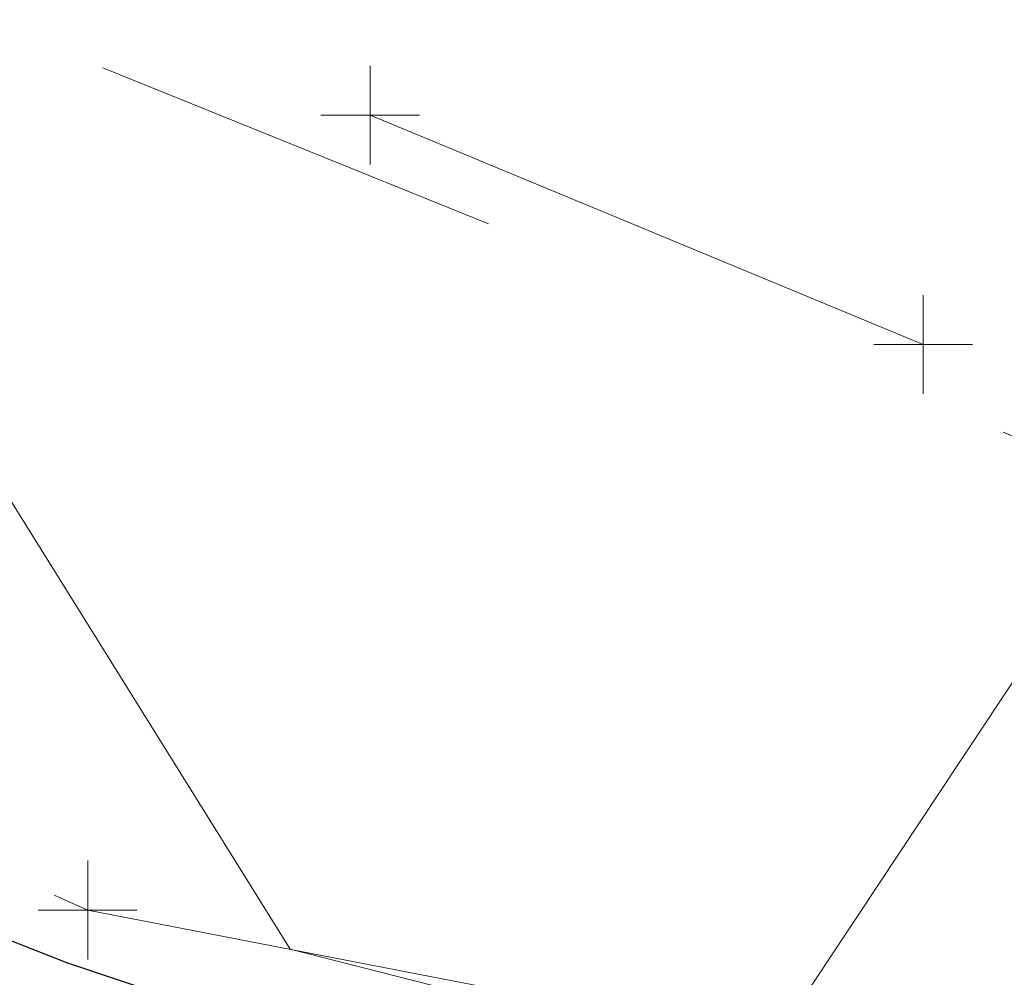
# Model space of a CAD drawing. Extents: x 1926935 to 1928139, y 199322 to 200300.
# Tile 543 of 656: x 1927614 to 1927624, y 199611 to 199621. Entities that reach past the tile are written whole.
import ezdxf

# ---------------------------------------------------------------- set-up
doc = ezdxf.new("R2010")
doc.units = 0
doc.header["$MEASUREMENT"] = 0
for name, pattern in [('DGN Style 2', [14.030763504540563, 8.418458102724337, -5.612305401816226]), ('DGN Style 3', [19.64306890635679, 14.03076350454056, -5.612305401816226]), ('DGN Style 5', [9.821534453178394, 4.209229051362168, -5.612305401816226]), ('ohelecex', [0])]:
    doc.linetypes.add(name, pattern=pattern)
for name, color, linetype, lineweight in [('DT_X_Contour_Major', 132, 'DGN Style 3', 30), ('DT_X_Contour_Minor', 136, 'DGN Style 3', 0), ('DT_X_Terrain_Ground_Line', 92, 'DGN Style 3', 13), ('PV_X_Driveway', 7, 'DGN Style 5', 0), ('RD_X_Bumper_Block', 7, 'DGN Style 2', 0), ('SV_X_Toe_of_Slope', 193, 'DGN Style 2', 0), ('UT_X_Overhead_Electric', 1, 'ohelecex', 0)]:
    doc.layers.add(name, color=color, linetype=linetype, lineweight=lineweight)
doc.layers.add('SV_X_Shot_Marker (Construction)', color=40, linetype='Continuous', lineweight=0, transparency=0.5)

# ---------------------------------------------------------------- blocks, each defined once
blk = doc.blocks.new('SVPT_972')
at = {"layer": 'SV_X_Shot_Marker (Construction)', "transparency": 33554495}
for p, q in [((1.455191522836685e-11, 0.0249999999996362), (1.455191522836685e-11, -0.0249999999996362)), ((-0.02499999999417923, 0), (0.02500000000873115, 0))]:
    blk.add_line(p, q, dxfattribs=at)
blk.add_point((1.455191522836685e-11, 0), dxfattribs=at)
blk = doc.blocks.new('SVPT_980')
at = {"layer": 'SV_X_Shot_Marker (Construction)', "transparency": 33554495}
for p, q in [((1.455191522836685e-11, 0.02500000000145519), (1.455191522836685e-11, -0.0249999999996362)), ((-0.02499999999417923, 0), (0.02500000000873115, 0))]:
    blk.add_line(p, q, dxfattribs=at)
blk.add_point((1.455191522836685e-11, 0), dxfattribs=at)
blk = doc.blocks.new('SVPT_981')
at = {"layer": 'SV_X_Shot_Marker (Construction)', "transparency": 33554495}
for p, q in [((0, 0.0249999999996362), (0, -0.0249999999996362)), ((-0.02499999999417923, 0), (0.02500000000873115, 0))]:
    blk.add_line(p, q, dxfattribs=at)
blk.add_point((0, 0), dxfattribs=at)
blk = doc.blocks.new('*U2117', base_point=(1927600.1255, 199832.7095, 682.6088333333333))
at = {"layer": 'DT_X_Contour_Major', "elevation": 680.0000000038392, "flags": 128}
blk.add_lwpolyline([(1927642.007924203, 199604.0119750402), (1927622.277120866, 199609.0113233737), (1927618.117292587, 199610.1733373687), (1927614.093866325, 199611.5168014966), (1927610.206842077, 199613.0417157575), (1927606.456219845, 199614.7480801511), (1927589.271587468, 199623.1344976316), (1927589.082197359, 199623.4462624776), (1927589.041786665, 199623.5099564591), (1927589.001721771, 199623.5674248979), (1927588.962002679, 199623.6186677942), (1927588.922629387, 199623.6636851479), (1927588.818095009, 199623.7754307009), (1927588.777628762, 199623.8378474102), (1927588.734630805, 199623.9412883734), (1927588.689101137, 199624.0857535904), (1927588.641039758, 199624.2712430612), (1927588.509500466, 199624.8205806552), (1927588.448847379, 199624.995790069), (1927588.365542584, 199625.1094151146), (1927588.259586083, 199625.1614557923), (1927588.130977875, 199625.1519121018), (1927587.757820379, 199625.0443497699), (1927587.473187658, 199625.1699599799), (1927586.89915762, 199625.6274623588), (1927586.035730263, 199626.4168569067), (1927584.882905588, 199627.5381436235), (1927581.422843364, 199630.9707644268), (1927580.258302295, 199632.3015743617), (1927579.359725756, 199633.719538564), (1927578.727113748, 199635.2246570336), (1927578.360466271, 199636.8169297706), (1927577.384905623, 199643.6397721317), (1927577.262206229, 199644.4781007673), (1927577.248866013, 199644.5270888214), (1927577.247957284, 199644.5380283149), (1927577.249050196, 199644.5471924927), (1927577.26306575, 199644.5719179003), (1927583.126296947, 199654.0010588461), (1927583.53979325, 199655.6609987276), (1927583.682506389, 199656.1120341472), (1927583.933433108, 199656.7537375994), (1927584.292573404, 199657.5861090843), (1927584.759927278, 199658.6091486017), (1927586.150489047, 199661.5914780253), (1927586.572073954, 199662.8712644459), (1927586.793907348, 199664.4738766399), (1927586.81598923, 199666.3993146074), (1927586.638319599, 199668.6475783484), (1927585.898198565, 199675.0733826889), (1927585.71963386, 199677.3572672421), (1927585.73903052, 199679.3895676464), (1927585.956388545, 199681.1702839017), (1927586.371707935, 199682.699416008), (1927587.743174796, 199686.4416560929), (1927588.154214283, 199687.827324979), (1927588.3587326, 199689.1776515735), (1927588.356729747, 199690.4926358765), (1927588.148205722, 199691.772277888), (1927586.693210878, 199697.6614752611), (1927586.752300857, 199704.5621669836), (1927586.770954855, 199705.9169347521), (1927586.801592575, 199707.023798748), (1927586.844214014, 199707.8827589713), (1927586.898819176, 199708.4938154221), (1927587.181605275, 199710.766970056), (1927584.534176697, 199712.9952252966), (1927583.909472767, 199713.5410406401), (1927583.169973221, 199714.2235201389), (1927582.315678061, 199715.0426637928), (1927581.346587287, 199715.9984716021), (1927576.556307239, 199720.777791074), (1927566.315665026, 199720.921295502), (1927564.367748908, 199720.957961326), (1927562.912847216, 199721.0064569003), (1927561.95095995, 199721.0667822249), (1927561.482087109, 199721.1389372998), (1927560.444380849, 199721.5032637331), (1927559.950844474, 199721.3910034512), (1927559.761800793, 199721.3882113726), (1927559.406185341, 199721.4279466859), (1927558.883998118, 199721.5102093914), (1927558.195239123, 199721.6349994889), (1927556.136452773, 199722.0244762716), (1927555.409920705, 199722.155292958), (1927554.774414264, 199722.25563543), (1927554.229933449, 199722.3255036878), (1927553.776478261, 199722.3648977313), (1927552.688631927, 199722.4293162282), (1927552.17472377, 199722.4433452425), (1927551.448884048, 199722.4371184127), (1927550.511112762, 199722.4106357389), (1927549.361409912, 199722.363897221), (1927546.012960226, 199722.2122533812), (1927544.600023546, 199722.148887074), (1927542.872550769, 199722.0725210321), (1927540.830541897, 199721.9831552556), (1927538.473996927, 199721.8807897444), (1927531.770495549, 199721.5904820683), (1927529.396679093, 199721.5094889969), (1927527.302855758, 199721.4842405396), (1927525.489025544, 199721.5147366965), (1927523.955188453, 199721.6009774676), (1927520.23828037, 199721.9052790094), (1927518.791267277, 199721.9415773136), (1927517.237909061, 199721.8222460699), (1927515.578205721, 199721.5472852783), (1927513.812157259, 199721.1166949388), (1927508.960901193, 199719.7609479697), (1927507.221676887, 199719.2571590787), (1927505.642446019, 199718.7626026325), (1927504.223208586, 199718.2772786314), (1927502.963964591, 199717.8011870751), (1927499.819305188, 199716.5439195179), (1927498.726367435, 199716.1006872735), (1927497.80604873, 199715.7139412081), (1927497.058349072, 199715.3836813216), (1927496.483268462, 199715.1099076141), (1927495.1798789, 199714.4551592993), (1927494.719553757, 199714.1976354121), (1927494.316120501, 199713.9161249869), (1927493.969579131, 199713.6106280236), (1927493.679929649, 199713.2811445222), (1927492.983386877, 199712.370539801), (1927492.655065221, 199712.0178919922), (1927492.192507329, 199711.6429021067), (1927491.595713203, 199711.2455701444), (1927490.864682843, 199710.8258961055), (1927488.736286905, 199709.6769758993), (1927487.816139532, 199709.16162046), (1927486.651994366, 199708.4772442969), (1927485.243851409, 199707.6238474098), (1927483.591710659, 199706.601429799), (1927478.860671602, 199703.6496218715), (1927477.231045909, 199702.6351177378), (1927475.890448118, 199701.8054612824), (1927474.838878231, 199701.1606525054), (1927474.076336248, 199700.7006914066), (1927472.428261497, 199699.7205920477), (1927471.864756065, 199699.3635369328), (1927471.410295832, 199699.0274461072), (1927471.064880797, 199698.7123195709), (1927470.828510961, 199698.4181573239), (1927470.343584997, 199697.6616770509), (1927470.079105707, 199697.3719628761), (1927469.649362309, 199697.0701805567), (1927469.054354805, 199696.7563300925), (1927468.294083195, 199696.4304114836), (1927466.04634009, 199695.5452043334), (1927465.277934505, 199695.2453785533), (1927464.658525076, 199695.0098065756), (1927464.188111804, 199694.8384884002), (1927463.866694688, 199694.7314240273), (1927463.208243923, 199694.5315907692), (1927462.984665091, 199694.4715481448), (1927462.807766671, 199694.4412952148), (1927462.677548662, 199694.4408319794), (1927462.594011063, 199694.4701584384), (1927462.433484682, 199694.5880819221), (1927462.266159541, 199694.6932625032), (1927461.8845789, 199694.9203616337), (1927461.288742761, 199695.2693793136), (1927460.478651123, 199695.740315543), (1927458.032732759, 199697.158703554), (1927457.148360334, 199697.6519608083), (1927456.329681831, 199698.067941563), (1927455.57669725, 199698.4066458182), (1927454.889406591, 199698.6680735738), (1927453.144223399, 199699.2621789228), (1927452.300194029, 199699.5772185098), (1927451.076993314, 199700.0767582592), (1927449.474621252, 199700.7607981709), (1927447.493077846, 199701.629338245), (1927441.703400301, 199704.1914453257), (1927439.697366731, 199705.0775725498), (1927438.021524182, 199705.8143739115), (1927436.675872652, 199706.4018494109), (1927435.660412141, 199706.839999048), (1927433.392772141, 199707.8092969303), (1927432.577483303, 199708.0577880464), (1927431.832346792, 199708.0762879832), (1927431.157362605, 199707.8647967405), (1927430.552530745, 199707.4233143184), (1927429.033182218, 199705.9393729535), (1927428.134121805, 199705.1009997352), (1927426.576451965, 199703.6988361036), (1927424.360172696, 199701.732882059), (1927421.485283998, 199699.2031376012), (1927412.940768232, 199691.7054318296), (1927410.025180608, 199689.141381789), (1927407.686804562, 199687.072510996), (1927405.925640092, 199685.4988194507), (1927404.7416872, 199684.4203071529), (1927402.354094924, 199682.2045133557), (1927401.434632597, 199681.4240057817), (1927400.466939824, 199680.7443284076), (1927399.451016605, 199680.1654812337), (1927398.38686294, 199679.6874642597), (1927395.484812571, 199678.5471925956), (1927393.867815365, 199677.6597651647), (1927391.193361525, 199675.8526866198), (1927387.46145105, 199673.1259569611), (1927382.67208394, 199669.4795761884), (1927368.490496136, 199658.5296926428), (1927363.712561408, 199654.841846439), (1927360.014948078, 199651.9907204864), (1927357.397656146, 199649.9763147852), (1927355.860685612, 199648.7986293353), (1927353.202526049, 199646.7737618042), (1927352.120016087, 199645.9270991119), (1927350.866105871, 199644.9057616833), (1927349.4407954, 199643.7097495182), (1927347.844084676, 199642.3390626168), (1927343.35765574, 199638.4509978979), (1927341.806372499, 199637.1116956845), (1927340.51734448, 199636.009837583), (1927339.490571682, 199635.1454235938), (1927338.726054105, 199634.5184537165), (1927337.037014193, 199633.1631261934), (1927336.330730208, 199632.6084910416), (1927335.478658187, 199631.9610812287), (1927334.480798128, 199631.2208967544), (1927333.337150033, 199630.3879376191), (1927327.659953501, 199626.2843207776)], dxfattribs=at)
at = {"layer": 'DT_X_Contour_Minor', "elevation": 679.0000000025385, "flags": 128}
blk.add_lwpolyline([(1927643.442556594, 199604.7894557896), (1927616.352313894, 199611.6535229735), (1927615.83220839, 199612.4938632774), (1927609.555166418, 199622.5524922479), (1927609.813632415, 199623.6236854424), (1927609.879320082, 199623.9339819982), (1927609.965611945, 199624.4057888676), (1927610.072508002, 199625.0391060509), (1927610.200008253, 199625.8339335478), (1927610.567481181, 199628.1688206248), (1927610.695278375, 199629.3203117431), (1927610.803065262, 199631.0236197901), (1927610.890841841, 199633.2787447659), (1927610.958608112, 199636.0856866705), (1927611.165444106, 199647.167014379), (1927611.208340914, 199649.5824938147), (1927611.241328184, 199651.553059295), (1927611.264405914, 199653.0787108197), (1927611.312733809, 199656.5538962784), (1927611.26605344, 199658.1106203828), (1927611.089766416, 199660.174403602), (1927610.783872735, 199662.7452459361), (1927610.348372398, 199665.8231473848), (1927609.014229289, 199674.7069634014), (1927608.567994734, 199677.7029940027), (1927608.229898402, 199680.0282237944), (1927607.999940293, 199681.6826527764), (1927607.878120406, 199682.6662809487), (1927607.69745167, 199684.3948883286), (1927607.626530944, 199684.9791250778), (1927607.549270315, 199685.4353797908), (1927607.465669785, 199685.7636524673), (1927607.375729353, 199685.9639431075), (1927607.127434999, 199686.3274087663), (1927606.977103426, 199686.7837248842), (1927606.712329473, 199687.8800739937), (1927606.333113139, 199689.6164560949), (1927605.839454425, 199691.9928711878), (1927603.268681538, 199704.5762186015), (1927604.104660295, 199712.9087667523), (1927604.267044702, 199714.4983653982), (1927604.395921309, 199715.6960692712), (1927604.491290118, 199716.5018783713), (1927604.553151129, 199716.9157926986), (1927604.763650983, 199717.9329717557), (1927603.104746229, 199719.0941958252), (1927602.798105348, 199719.3059315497), (1927602.481623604, 199719.5224937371), (1927602.155300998, 199719.7438823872), (1927601.271986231, 199720.3406874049), (1927600.791592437, 199720.687810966), (1927600.012897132, 199721.281577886), (1927598.935900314, 199722.1219881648), (1927597.560601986, 199723.2090418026), (1927590.446506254, 199728.8574599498), (1927586.809410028, 199728.9624803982), (1927586.002333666, 199729.0078345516), (1927585.139860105, 199729.0988882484), (1927584.221989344, 199729.2356414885), (1927583.248721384, 199729.4180942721), (1927580.579477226, 199729.9655677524), (1927579.433170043, 199730.1556366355), (1927577.996181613, 199730.3152381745), (1927576.268511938, 199730.4443723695), (1927574.250161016, 199730.5430392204), (1927568.480316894, 199730.7655276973), (1927566.491217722, 199730.8328981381), (1927564.851303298, 199730.8681431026), (1927563.560573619, 199730.871262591), (1927562.619028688, 199730.8422566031), (1927560.573821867, 199730.7220733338), (1927559.881239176, 199730.6885597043), (1927559.337396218, 199730.6781562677), (1927558.942292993, 199730.6908630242), (1927558.695929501, 199730.7266799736), (1927557.893292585, 199730.9477495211), (1927556.737045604, 199730.4526417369), (1927556.478854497, 199730.3504232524), (1927556.199815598, 199730.2559568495), (1927555.899928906, 199730.1692425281), (1927555.579194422, 199730.0902802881), (1927554.696105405, 199729.8900504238), (1927554.371509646, 199729.8309394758), (1927554.060039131, 199729.80377903), (1927553.761693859, 199729.8085690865), (1927553.476473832, 199729.8453096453), (1927552.733387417, 199729.9858851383), (1927552.479363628, 199730.0326153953), (1927552.274607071, 199730.0673745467), (1927552.119117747, 199730.0901625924), (1927552.012895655, 199730.1009795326), (1927551.795326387, 199730.1138632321), (1927551.692544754, 199730.116669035), (1927551.547376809, 199730.115423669), (1927551.359822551, 199730.1101271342), (1927551.129881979, 199730.1007794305), (1927550.460192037, 199730.0704506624), (1927549.705914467, 199730.0373499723), (1927547.945349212, 199729.9607944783), (1927545.178496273, 199729.8407841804), (1927541.405355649, 199729.6773190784), (1927530.001930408, 199729.1834724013), (1927526.222548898, 199729.024509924), (1927523.436973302, 199728.9180075), (1927521.645203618, 199728.8639651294), (1927520.847239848, 199728.862382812), (1927520.044411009, 199728.9281100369), (1927519.731865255, 199728.935950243), (1927519.396349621, 199728.9101754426), (1927519.037864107, 199728.8507856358), (1927518.656408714, 199728.7577808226), (1927517.608567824, 199728.4649479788), (1927516.95667873, 199728.2456940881), (1927515.786892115, 199727.8075570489), (1927514.099207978, 199727.1505368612), (1927511.89362632, 199726.2746335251), (1927505.321545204, 199723.6470470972), (1927503.037394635, 199722.7207279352), (1927501.114003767, 199721.9124602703), (1927499.551372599, 199721.2222441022), (1927498.34950113, 199720.6500794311), (1927495.62552348, 199719.2817089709), (1927494.663481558, 199718.7435050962), (1927493.820339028, 199718.1551713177), (1927493.096095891, 199717.516707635), (1927492.490752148, 199716.8281140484), (1927491.035034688, 199714.925024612), (1927490.348869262, 199714.1880195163), (1927489.382161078, 199713.4043213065), (1927488.134910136, 199712.5739299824), (1927486.607116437, 199711.6968455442), (1927482.158942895, 199709.2956962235), (1927480.635617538, 199708.4680324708), (1927479.401771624, 199707.7859032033), (1927478.457405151, 199707.249308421), (1927477.80251812, 199706.8582481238), (1927476.442125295, 199706.0094666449), (1927475.924298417, 199705.688470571), (1927475.391112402, 199705.3620684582), (1927474.842567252, 199705.0302603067), (1927474.278662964, 199704.6930461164), (1927471.611271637, 199703.1067658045), (1927473.264684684, 199704.8512015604), (1927473.602409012, 199705.2047488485), (1927473.906976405, 199705.5177753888), (1927474.178386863, 199705.7902811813), (1927474.416640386, 199706.0222662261), (1927475.007773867, 199706.5868653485), (1927475.2028451, 199706.7759543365), (1927475.344708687, 199706.9197719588), (1927475.433364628, 199707.0183182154), (1927475.468812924, 199707.0715931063), (1927475.510087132, 199707.2145760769), (1927475.157127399, 199707.5451391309), (1927475.088966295, 199707.6091068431), (1927475.035751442, 199707.6593400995), (1927474.997482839, 199707.6958389), (1927474.974160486, 199707.7186032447), (1927474.900197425, 199707.7927897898), (1927474.800067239, 199707.799463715), (1927474.709923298, 199707.7324347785), (1927474.48240441, 199707.5284877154), (1927474.117510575, 199707.1876225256), (1927473.615241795, 199706.7098392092), (1927472.092691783, 199705.2531928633), (1927471.557105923, 199704.7410693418), (1927471.09226085, 199704.2971835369), (1927470.698156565, 199703.9215354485), (1927470.374793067, 199703.6141250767), (1927469.606811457, 199702.8853477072), (1927469.352430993, 199702.6457683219), (1927469.165275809, 199702.4736131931), (1927469.045345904, 199702.3688823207), (1927468.99264128, 199702.3315757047), (1927468.94172932, 199702.3219904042), (1927468.874428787, 199702.2720477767), (1927468.710711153, 199702.1294088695), (1927468.450576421, 199701.8940736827), (1927468.09402459, 199701.5660422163), (1927467.014663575, 199700.5676965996), (1927466.606514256, 199700.1892559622), (1927466.191587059, 199699.8026932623), (1927465.769881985, 199699.4080084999), (1927465.341399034, 199699.0052016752), (1927464.18974066, 199697.920220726), (1927463.765334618, 199697.6081965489), (1927463.355860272, 199697.4858597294), (1927462.961317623, 199697.5532102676), (1927462.58170667, 199697.8102481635), (1927461.589319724, 199698.7485990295), (1927461.220165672, 199699.100948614), (1927460.856993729, 199699.4542342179), (1927460.499803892, 199699.8084558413), (1927460.148596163, 199700.163613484), (1927459.220018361, 199701.1119485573), (1927458.913354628, 199701.4245638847), (1927458.689796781, 199701.6511585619), (1927458.54934482, 199701.7917325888), (1927458.491998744, 199701.8462859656), (1927458.449883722, 199701.8770674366), (1927458.401700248, 199701.9255598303), (1927458.28873609, 199702.047950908), (1927458.110991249, 199702.2442406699), (1927457.868465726, 199702.5144291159), (1927457.135356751, 199703.3334632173), (1927456.82776275, 199703.6737400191), (1927456.454812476, 199704.0802948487), (1927456.016505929, 199704.5531277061), (1927455.51284311, 199705.0922385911), (1927454.082600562, 199706.6182383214), (1927453.610325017, 199707.119116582), (1927453.266180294, 199707.4772515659), (1927453.05016639, 199707.6926432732), (1927452.962283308, 199707.7652917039), (1927452.851134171, 199707.7712500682), (1927452.816679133, 199707.7345880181), (1927452.798919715, 199707.7175648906), (1927452.760407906, 199707.682207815), (1927452.701143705, 199707.6285167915), (1927452.621127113, 199707.55649182), (1927452.199294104, 199707.1775960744), (1927452.219305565, 199707.0654582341), (1927452.266400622, 199706.9983844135), (1927452.399109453, 199706.8452220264), (1927452.617432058, 199706.6059710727), (1927452.921368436, 199706.2806315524), (1927453.846017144, 199705.2982747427), (1927454.19327361, 199704.9264565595), (1927454.541556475, 199704.5477696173), (1927454.89086574, 199704.162213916), (1927455.241201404, 199703.7697894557), (1927456.878496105, 199701.922448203), (1927453.480065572, 199703.0793615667), (1927452.715933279, 199703.3524516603), (1927451.880006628, 199703.6759019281), (1927450.972285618, 199704.04971237), (1927449.99277025, 199704.4738829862), (1927447.285003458, 199705.6721515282), (1927446.159621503, 199706.1665940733), (1927444.814300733, 199706.751220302), (1927443.249041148, 199707.4260302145), (1927441.463842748, 199708.1910238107), (1927436.410061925, 199710.3512516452), (1927434.593066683, 199710.905051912), (1927432.932416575, 199710.9462818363), (1927431.428111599, 199710.474941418), (1927430.080151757, 199709.4910306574), (1927426.694052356, 199706.1838415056), (1927425.226041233, 199704.7854533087), (1927423.361582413, 199703.0706805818), (1927421.100675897, 199701.039523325), (1927418.443321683, 199698.6919815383), (1927410.828446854, 199692.010024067), (1927408.230074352, 199689.724941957), (1927406.146112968, 199687.8811637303), (1927404.576562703, 199686.4786893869), (1927403.521423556, 199685.5175189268), (1927401.393600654, 199683.5428028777), (1927400.574175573, 199682.8472143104), (1927399.711767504, 199682.2414856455), (1927398.806376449, 199681.7256168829), (1927397.858002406, 199681.2996080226), (1927395.271694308, 199680.2833975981), (1927393.714712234, 199679.40302276), (1927390.983497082, 199677.5240560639), (1927387.078048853, 199674.6464975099), (1927381.998367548, 199670.770347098), (1927366.886906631, 199659.102490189), (1927361.823230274, 199655.1938164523), (1927357.965796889, 199652.2186879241), (1927355.314606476, 199650.1771046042), (1927353.869659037, 199649.0690664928), (1927351.624789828, 199647.3590251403), (1927350.666457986, 199646.6057568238), (1927349.475114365, 199645.6284828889), (1927348.050758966, 199644.4272033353), (1927346.39339179, 199643.0019181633), (1927341.663063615, 199638.9024835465), (1927340.049044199, 199637.5077021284), (1927338.754732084, 199636.3979338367), (1927337.780127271, 199635.5731786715), (1927337.125229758, 199635.0334366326), (1927335.80511279, 199633.9741420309), (1927335.253096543, 199633.5406512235), (1927334.587135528, 199633.0346497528), (1927333.807229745, 199632.4561376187), (1927332.913379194, 199631.8051148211), (1927328.476205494, 199628.5978168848)], dxfattribs=at)

msp = doc.modelspace()

# ---------------------------------------------------------------- linework, layer by layer
at = {"layer": 'PV_X_Driveway'}
msp.add_polyline3d([(1927649.627, 199605.7337000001, 677.2144999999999), (1927627.465, 199615.3042000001, 678.2047000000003), (1927605.916, 199624.0252999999, 679.161599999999), (1927595.293, 199628.3670999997, 679.4789999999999), (1927588.95, 199633.9080999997, 679.821400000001), (1927589.346, 199638.3105999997, 679.703599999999), (1927587.153, 199643.6287999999, 679.7834000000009), (1927588.396, 199649.5632000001, 679.8497999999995), (1927584.415, 199653.9752999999, 679.9599999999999), (1927567.475, 199654.3139000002, 680.4857999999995), (1927564.511, 199680.5882999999, 681.0205)], dxfattribs=at)
at = {"layer": 'RD_X_Bumper_Block', "extrusion": (0.03431598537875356, -0.01423257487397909, 0.9993096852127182), "elevation": 63985.15363640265, "flags": 128}
msp.add_lwpolyline([(922873.1178092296, -1702876.481752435), (922873.1178092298, -1702870.422600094)], dxfattribs=at)
at = {"layer": 'SV_X_Toe_of_Slope'}
msp.add_polyline3d([(1927262.65, 199398.2280999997, 718.574), (1927278.623, 199423.7045, 715.6822999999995), (1927297.38, 199446.6879000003, 712.7604000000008), (1927314.535, 199465.4262999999, 710.095400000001), (1927332.1, 199484.0142000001, 707.5062999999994), (1927347.924, 199502.3599000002, 705.8597999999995), (1927362.647, 199517.5714000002, 704.0257000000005), (1927383.653, 199536.3635999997, 701.5847000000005), (1927395.159, 199547.1752999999, 700.198400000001), (1927394.513, 199552.9322000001, 699.6255999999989), (1927402.587, 199559.6617999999, 698.55), (1927411.301, 199560.6479000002, 698.2745999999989), (1927428.109, 199577.9437999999, 695.728599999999), (1927446.842, 199593.2360999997, 692.8647999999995), (1927469.103, 199609.525, 690.189400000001), (1927487.43, 199624.0794000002, 688.142900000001), (1927501.205, 199634.9739000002, 684.8532999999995), (1927511.238, 199642.1744000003, 684.633400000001), (1927525.091, 199649.0864000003, 685.036), (1927542.123, 199650.7577999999, 682.0334000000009), (1927562.759, 199637.5237999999, 680.7099999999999), (1927588.307, 199623.5615999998, 680.0344000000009), (1927614.306, 199612.0497000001, 679.1072000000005), (1927645.644, 199605.9825, 677.4655)], dxfattribs=at)
at = {"layer": 'UT_X_Overhead_Electric'}
msp.add_polyline3d([(1927579.788, 199644.6599000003, 679.817599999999), (1927578.786, 199572.0257999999, 715.6225), (1927558.01, 199515.3595999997, 728.0152000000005), (1927685.329, 199707.3482999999, 675.107599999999)], dxfattribs=at)

# ---------------------------------------------------------------- block references
at = {"layer": 'DT_X_Terrain_Ground_Line'}
msp.add_blockref('*U2117', (1927600.1255, 199832.7095, 682.6088333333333), dxfattribs=at)
at = {"layer": 'SV_X_Shot_Marker (Construction)', "transparency": 33554495, "xscale": 20, "yscale": 20, "zscale": 20}
for name, p in [('SVPT_981', (1927617.163, 199620.0890999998, 678.647599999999)), ('SVPT_980', (1927622.756, 199617.7694000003, 678.4225)), ('SVPT_972', (1927614.306, 199612.0497000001, 679.1072000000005))]:
    msp.add_blockref(name, p, dxfattribs=at)

doc.saveas('drawing.dxf')
